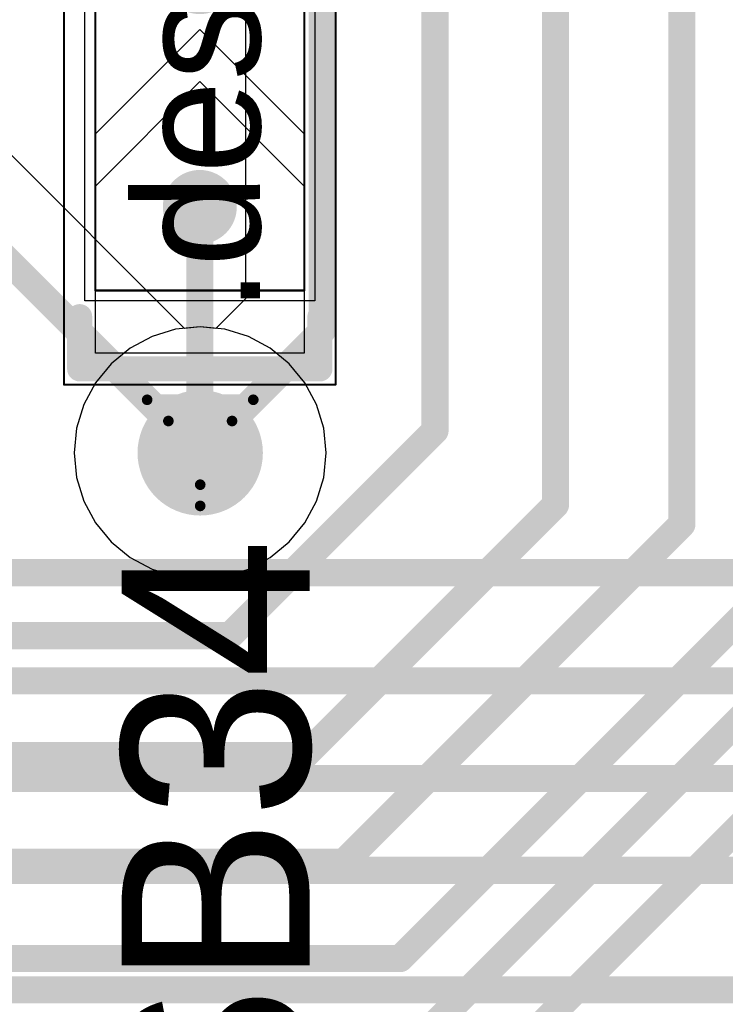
# Model space of a CAD drawing. Header units: millimetres. Extents: x 138 to 555, y 26 to 334.
# Tile 604 of 656: x 358.28 to 361.66, y 210.28 to 215. Entities that reach past the tile are written whole.
import ezdxf

# ---------------------------------------------------------------- set-up
doc = ezdxf.new("R2010")
doc.units = ezdxf.units.MM
for name, color, linetype in [('BottomLayer', 5, 'Continuous'), ('DrillDrawing', 1, 'Continuous'), ('Mechanical20', 56, 'Continuous'), ('Mechanical27', 56, 'Continuous'), ('MidLayer1', 16, 'Continuous'), ('MidLayer2', 76, 'Continuous'), ('MidLayer3', 90, 'Continuous'), ('MidLayer4', 156, 'Continuous'), ('MultiLayer', 9, 'Continuous'), ('TopLayer', 1, 'Continuous'), ('TopOverlay', 2, 'Continuous'), ('TopPaste', 8, 'Continuous'), ('TopSolder', 216, 'Continuous'), ('ViaHoleLayer', 16, 'Continuous')]:
    doc.layers.add(name, color=color, linetype=linetype)

# ---------------------------------------------------------------- blocks, each defined once
blk = doc.blocks.new('SOLDER_BRIDGE_R0603_0R_578')
at = {"layer": 'Mechanical20', "const_width": 0.01}
for points in [[(-1.35, 0.65), (-0.2, 0.65)], [(-1.35, 0.65), (-1.35, -0.65)], [(-0.2, 0.65), (1.35, 0.65)], [(1.35, 0.65), (1.35, -0.65)], [(-1.35, -0.65), (1.35, -0.65)]]:
    blk.add_lwpolyline(points, dxfattribs=at)
at = {"layer": 'Mechanical20', "const_width": 0.005}
for points in [[(-1.3525, 0.65, 1), (-1.3475, 0.65, 1)], [(-1.3525, 0.65, 1), (-1.3475, 0.65, 1)], [(-0.2025, 0.65, 1), (-0.1975, 0.65, 1)], [(-0.2025, 0.65, 1), (-0.1975, 0.65, 1)], [(1.3475, 0.65, 1), (1.3525, 0.65, 1)], [(1.3475, 0.65, 1), (1.3525, 0.65, 1)], [(-1.3525, -0.65, 1), (-1.3475, -0.65, 1)], [(-1.3525, -0.65, 1), (-1.3475, -0.65, 1)], [(1.3475, -0.65, 1), (1.3525, -0.65, 1)], [(1.3475, -0.65, 1), (1.3525, -0.65, 1)]]:
    blk.add_lwpolyline(points, format="xyb", close=True, dxfattribs=at)
at = {"layer": 'Mechanical27', "const_width": 0.01}
for points in [[(-0.9, 0.5), (-0.9, -0.5)], [(-0.9, 0.5), (0.9, 0.5)], [(0.9, 0.5), (0.9, -0.5)], [(-0.9, -0.5), (0.9, -0.5)]]:
    blk.add_lwpolyline(points, dxfattribs=at)
at = {"layer": 'Mechanical27', "const_width": 0.005}
for points in [[(-0.9025, 0.5, 1), (-0.8975, 0.5, 1)], [(-0.9025, 0.5, 1), (-0.8975, 0.5, 1)], [(0.8975, 0.5, 1), (0.9025, 0.5, 1)], [(0.8975, 0.5, 1), (0.9025, 0.5, 1)], [(-0.9025, -0.5, 1), (-0.8975, -0.5, 1)], [(-0.9025, -0.5, 1), (-0.8975, -0.5, 1)], [(0.8975, -0.5, 1), (0.9025, -0.5, 1)], [(0.8975, -0.5, 1), (0.9025, -0.5, 1)]]:
    blk.add_lwpolyline(points, format="xyb", close=True, dxfattribs=at)
at = {"layer": 'TopLayer'}
for p, q in [((-1.2, -0.5), (-1.2, 0.5)), ((-1.2, 0.5), (-0.4, 0.5)), ((-0.4, 0.5), (0.1, 0)), ((-0.15, 0.5), (-0.15, 0.5)), ((-0.15, 0.5), (0.35, 0)), ((1.2, 0.5), (-0.15, 0.5)), ((1.2, -0.5), (1.2, 0.5)), ((0.1, 0), (-0.4, -0.5)), ((0.35, 0), (-0.15, -0.5)), ((-1.2, -0.5), (-1.2, -0.5)), ((-0.4, -0.5), (-1.2, -0.5)), ((-0.15, -0.5), (1.2, -0.5))]:
    blk.add_line(p, q, dxfattribs=at)
at = {"layer": 'TopLayer', "const_width": 0.127}
for points in [[(-0.5635, 0, 1), (-0.4365, 0, 1)], [(0.5365, 0, 1), (0.6635, 0, 1)]]:
    blk.add_lwpolyline(points, format="xyb", close=True, dxfattribs=at)
at = {"layer": 'TopOverlay', "const_width": 0.12}
for points in [[(-1.275, 0.575), (-1.025, 0.575)], [(-1.275, 0.575), (-1.275, 0.175)], [(1.025, 0.575), (1.275, 0.575)], [(1.275, 0.575), (1.275, -0.575)], [(-1.275, 0.175), (-1.275, -0.575)], [(-1.275, -0.575), (-1.025, -0.575)], [(1.025, -0.575), (1.275, -0.575)]]:
    blk.add_lwpolyline(points, dxfattribs=at)
at = {"layer": 'TopOverlay', "const_width": 0.06}
for points in [[(-1.305, 0.575, 1), (-1.245, 0.575, 1)], [(-1.305, 0.575, 1), (-1.245, 0.575, 1)], [(-1.055, 0.575, 1), (-0.995, 0.575, 1)], [(0.995, 0.575, 1), (1.055, 0.575, 1)], [(1.245, 0.575, 1), (1.305, 0.575, 1)], [(1.245, 0.575, 1), (1.305, 0.575, 1)], [(-1.305, 0.175, 1), (-1.245, 0.175, 1)], [(-1.305, 0.175, 1), (-1.245, 0.175, 1)], [(-1.305, -0.575, 1), (-1.245, -0.575, 1)], [(-1.305, -0.575, 1), (-1.245, -0.575, 1)], [(-1.055, -0.575, 1), (-0.995, -0.575, 1)], [(0.995, -0.575, 1), (1.055, -0.575, 1)], [(1.245, -0.575, 1), (1.305, -0.575, 1)], [(1.245, -0.575, 1), (1.305, -0.575, 1)]]:
    blk.add_lwpolyline(points, format="xyb", close=True, dxfattribs=at)
at = {"layer": 'TopPaste', "const_width": 0.127}
for points in [[(-0.5635, 0, 1), (-0.4365, 0, 1)], [(0.5365, 0, 1), (0.6635, 0, 1)]]:
    blk.add_lwpolyline(points, format="xyb", close=True, dxfattribs=at)
at = {"layer": 'TopSolder'}
for p, q in [((-0.95, 0.55), (-0.95, 0.55)), ((-0.95, 0.55), (0.95, 0.55)), ((-0.95, -0.55), (-0.95, 0.55)), ((0.95, 0.55), (0.95, -0.55)), ((0.95, -0.55), (-0.95, -0.55))]:
    blk.add_line(p, q, dxfattribs=at)
at = {"layer": 'TopSolder', "const_width": 0.177}
for points in [[(-0.5885, 0, 1), (-0.4115, 0, 1)], [(0.5115, 0, 1), (0.6885, 0, 1)]]:
    blk.add_lwpolyline(points, format="xyb", close=True, dxfattribs=at)

msp = doc.modelspace()

# ---------------------------------------------------------------- linework, layer by layer
at = {"layer": 'BottomLayer'}
for p, q in [((359.3646, 220.6048), (359.3646, 213.6591)), ((359.0737, 213.5181), (353.1503, 219.4415)), ((359.3646, 213.6591), (359.2235, 213.5181)), ((359.1486, 213.5254), (359.0737, 213.5181)), ((359.2235, 213.5181), (359.1486, 213.5254))]:
    msp.add_line(p, q, dxfattribs=at)
at = {"layer": 'BottomLayer', "const_width": 0.13}
for points in [[(361.4537, 212.5804), (361.4537, 221.0284)], [(359.7327, 213.5066), (359.7327, 220.6048)], [(352.89, 219.1812), (359.1486, 212.9225)], [(360.2722, 213.0282), (360.2722, 218.1059)], [(360.8491, 212.6741), (360.8491, 216.401)], [(359.1486, 212.9225), (359.7327, 213.5066)], [(359.2915, 212.0476), (360.2722, 213.0282)], [(359.6485, 211.4736), (360.8491, 212.6741)], [(359.8365, 210.9632), (361.4537, 212.5804)], [(360.0683, 209.4735), (363.0868, 212.492)], [(360.0728, 209.9903), (362.3731, 212.2906)], [(360.1053, 210.5023), (361.8145, 212.2115)], [(355.293, 212.0476), (359.2915, 212.0476)], [(352.5361, 211.4736), (359.6485, 211.4736)], [(349.8886, 210.9632), (359.8365, 210.9632)], [(348.6852, 210.5023), (360.1053, 210.5023)]]:
    msp.add_lwpolyline(points, dxfattribs=at)
at = {"layer": 'BottomLayer'}
for points, const_width in [([(359.7002, 213.5066, 1), (359.7652, 213.5066, 1)], 0.065), ([(359.7002, 213.5066, 1), (359.7652, 213.5066, 1)], 0.065), ([(358.9986, 212.9225, 1), (359.2986, 212.9225, 1)], 0.3), ([(360.2397, 213.0282, 1), (360.3047, 213.0282, 1)], 0.065), ([(360.2397, 213.0282, 1), (360.3047, 213.0282, 1)], 0.065), ([(359.1161, 212.9225, 1), (359.1811, 212.9225, 1)], 0.065), ([(359.1161, 212.9225, 1), (359.1811, 212.9225, 1)], 0.065), ([(360.8166, 212.6741, 1), (360.8816, 212.6741, 1)], 0.065), ([(360.8166, 212.6741, 1), (360.8816, 212.6741, 1)], 0.065), ([(361.4212, 212.5804, 1), (361.4862, 212.5804, 1)], 0.065), ([(361.4212, 212.5804, 1), (361.4862, 212.5804, 1)], 0.065), ([(359.259, 212.0476, 1), (359.324, 212.0476, 1)], 0.065), ([(359.259, 212.0476, 1), (359.324, 212.0476, 1)], 0.065), ([(359.616, 211.4736, 1), (359.681, 211.4736, 1)], 0.065), ([(359.616, 211.4736, 1), (359.681, 211.4736, 1)], 0.065), ([(359.804, 210.9632, 1), (359.869, 210.9632, 1)], 0.065), ([(359.804, 210.9632, 1), (359.869, 210.9632, 1)], 0.065), ([(360.0728, 210.5023, 1), (360.1378, 210.5023, 1)], 0.065), ([(360.0728, 210.5023, 1), (360.1378, 210.5023, 1)], 0.065)]:
    msp.add_lwpolyline(points, format="xyb", close=True, dxfattribs=dict(at, const_width=const_width))
at = {"layer": 'DrillDrawing', "const_width": 0.0508}
for points in [[(358.8946, 213.1765), (359.4026, 213.1765)], [(358.8946, 213.1765), (359.1486, 212.6685)], [(359.1486, 212.6685), (359.4026, 213.1765)], [(358.9962, 213.0749), (359.301, 213.0749)], [(358.9962, 213.0749), (359.1486, 212.7701)], [(359.1486, 212.7701), (359.301, 213.0749)]]:
    msp.add_lwpolyline(points, dxfattribs=at)
at = {"layer": 'DrillDrawing', "const_width": 0.0254}
for points in [[(358.8819, 213.1765, 1), (358.9073, 213.1765, 1)], [(358.8819, 213.1765, 1), (358.9073, 213.1765, 1)], [(359.3899, 213.1765, 1), (359.4153, 213.1765, 1)], [(359.3899, 213.1765, 1), (359.4153, 213.1765, 1)], [(358.9835, 213.0749, 1), (359.0089, 213.0749, 1)], [(358.9835, 213.0749, 1), (359.0089, 213.0749, 1)], [(359.2883, 213.0749, 1), (359.3137, 213.0749, 1)], [(359.2883, 213.0749, 1), (359.3137, 213.0749, 1)], [(359.1359, 212.7701, 1), (359.1613, 212.7701, 1)], [(359.1359, 212.7701, 1), (359.1613, 212.7701, 1)], [(359.1359, 212.6685, 1), (359.1613, 212.6685, 1)], [(359.1359, 212.6685, 1), (359.1613, 212.6685, 1)]]:
    msp.add_lwpolyline(points, format="xyb", close=True, dxfattribs=at)
at = {"layer": 'MidLayer1'}
for p, q in [((359.031, 213.5138), (358.9179, 213.4795)), ((359.1486, 213.5254), (359.031, 213.5138)), ((359.2663, 213.5138), (359.1486, 213.5254)), ((359.3794, 213.4795), (359.2663, 213.5138)), ((358.9179, 213.4795), (358.8137, 213.4238)), ((359.4836, 213.4238), (359.3794, 213.4795)), ((358.8137, 213.4238), (358.7223, 213.3488)), ((359.575, 213.3488), (359.4836, 213.4238)), ((358.7223, 213.3488), (358.6473, 213.2575)), ((359.6499, 213.2575), (359.575, 213.3488)), ((358.6473, 213.2575), (358.5916, 213.1532)), ((359.7056, 213.1532), (359.6499, 213.2575)), ((358.5916, 213.1532), (358.5573, 213.0401)), ((359.74, 213.0401), (359.7056, 213.1532)), ((358.5573, 213.0401), (358.5457, 212.9225)), ((359.7515, 212.9225), (359.74, 213.0401)), ((358.5457, 212.9225), (358.5573, 212.8049)), ((359.74, 212.8049), (359.7515, 212.9225)), ((358.5573, 212.8049), (358.5916, 212.6918)), ((359.7056, 212.6918), (359.74, 212.8049)), ((358.5916, 212.6918), (358.6473, 212.5876)), ((359.6499, 212.5876), (359.7056, 212.6918)), ((358.6473, 212.5876), (358.7223, 212.4962)), ((359.575, 212.4962), (359.6499, 212.5876)), ((358.7223, 212.4962), (358.8137, 212.4212)), ((359.4836, 212.4212), (359.575, 212.4962)), ((358.8137, 212.4212), (358.9179, 212.3655)), ((359.3794, 212.3655), (359.4836, 212.4212)), ((358.9179, 212.3655), (359.031, 212.3312)), ((359.031, 212.3312), (359.1486, 212.3196)), ((359.1486, 212.3196), (359.2663, 212.3312)), ((359.2663, 212.3312), (359.3794, 212.3655))]:
    msp.add_line(p, q, dxfattribs=at)
at = {"layer": 'MidLayer1', "const_width": 0.3}
msp.add_lwpolyline([(358.9986, 212.9225, 1), (359.2986, 212.9225, 1)], format="xyb", close=True, dxfattribs=at)
at = {"layer": 'MidLayer2'}
for p, q in [((359.031, 213.5138), (358.9179, 213.4795)), ((359.1486, 213.5254), (359.031, 213.5138)), ((359.2663, 213.5138), (359.1486, 213.5254)), ((359.3794, 213.4795), (359.2663, 213.5138)), ((358.9179, 213.4795), (358.8137, 213.4238)), ((359.4836, 213.4238), (359.3794, 213.4795)), ((358.8137, 213.4238), (358.7223, 213.3488)), ((359.575, 213.3488), (359.4836, 213.4238)), ((358.7223, 213.3488), (358.6473, 213.2575)), ((359.6499, 213.2575), (359.575, 213.3488)), ((358.6473, 213.2575), (358.5916, 213.1532)), ((359.7056, 213.1532), (359.6499, 213.2575)), ((358.5916, 213.1532), (358.5573, 213.0401)), ((359.74, 213.0401), (359.7056, 213.1532)), ((358.5573, 213.0401), (358.5457, 212.9225)), ((359.7515, 212.9225), (359.74, 213.0401)), ((358.5457, 212.9225), (358.5573, 212.8049)), ((359.74, 212.8049), (359.7515, 212.9225)), ((358.5573, 212.8049), (358.5916, 212.6918)), ((359.7056, 212.6918), (359.74, 212.8049)), ((358.5916, 212.6918), (358.6473, 212.5876)), ((359.6499, 212.5876), (359.7056, 212.6918)), ((358.6473, 212.5876), (358.7223, 212.4962)), ((359.575, 212.4962), (359.6499, 212.5876)), ((358.7223, 212.4962), (358.8137, 212.4212)), ((359.4836, 212.4212), (359.575, 212.4962)), ((358.8137, 212.4212), (358.9179, 212.3655)), ((359.3794, 212.3655), (359.4836, 212.4212)), ((358.9179, 212.3655), (359.031, 212.3312)), ((359.031, 212.3312), (359.1486, 212.3196)), ((359.1486, 212.3196), (359.2663, 212.3312)), ((359.2663, 212.3312), (359.3794, 212.3655))]:
    msp.add_line(p, q, dxfattribs=at)
at = {"layer": 'MidLayer2', "const_width": 0.3}
msp.add_lwpolyline([(358.9986, 212.9225, 1), (359.2986, 212.9225, 1)], format="xyb", close=True, dxfattribs=at)
at = {"layer": 'MidLayer3'}
for p, q in [((359.031, 213.5138), (358.9179, 213.4795)), ((359.1486, 213.5254), (359.031, 213.5138)), ((359.2663, 213.5138), (359.1486, 213.5254)), ((359.3794, 213.4795), (359.2663, 213.5138)), ((358.9179, 213.4795), (358.8137, 213.4238)), ((359.4836, 213.4238), (359.3794, 213.4795)), ((358.8137, 213.4238), (358.7223, 213.3488)), ((359.575, 213.3488), (359.4836, 213.4238)), ((358.7223, 213.3488), (358.6473, 213.2575)), ((359.6499, 213.2575), (359.575, 213.3488)), ((358.6473, 213.2575), (358.5916, 213.1532)), ((359.7056, 213.1532), (359.6499, 213.2575)), ((358.5916, 213.1532), (358.5573, 213.0401)), ((359.74, 213.0401), (359.7056, 213.1532)), ((358.5573, 213.0401), (358.5457, 212.9225)), ((359.7515, 212.9225), (359.74, 213.0401)), ((358.5457, 212.9225), (358.5573, 212.8049)), ((359.74, 212.8049), (359.7515, 212.9225)), ((358.5573, 212.8049), (358.5916, 212.6918)), ((359.7056, 212.6918), (359.74, 212.8049)), ((358.5916, 212.6918), (358.6473, 212.5876)), ((359.6499, 212.5876), (359.7056, 212.6918)), ((358.6473, 212.5876), (358.7223, 212.4962)), ((359.575, 212.4962), (359.6499, 212.5876)), ((358.7223, 212.4962), (358.8137, 212.4212)), ((359.4836, 212.4212), (359.575, 212.4962)), ((358.8137, 212.4212), (358.9179, 212.3655)), ((359.3794, 212.3655), (359.4836, 212.4212)), ((358.9179, 212.3655), (359.031, 212.3312)), ((359.031, 212.3312), (359.1486, 212.3196)), ((359.1486, 212.3196), (359.2663, 212.3312)), ((359.2663, 212.3312), (359.3794, 212.3655))]:
    msp.add_line(p, q, dxfattribs=at)
at = {"layer": 'MidLayer3', "const_width": 0.3}
msp.add_lwpolyline([(358.9986, 212.9225, 1), (359.2986, 212.9225, 1)], format="xyb", close=True, dxfattribs=at)
at = {"layer": 'MidLayer4'}
for p, q in [((359.031, 213.5138), (358.9179, 213.4795)), ((359.1486, 213.5254), (359.031, 213.5138)), ((359.2663, 213.5138), (359.1486, 213.5254)), ((359.3794, 213.4795), (359.2663, 213.5138)), ((358.9179, 213.4795), (358.8137, 213.4238)), ((359.4836, 213.4238), (359.3794, 213.4795)), ((358.8137, 213.4238), (358.7223, 213.3488)), ((359.575, 213.3488), (359.4836, 213.4238)), ((358.7223, 213.3488), (358.6473, 213.2575)), ((359.6499, 213.2575), (359.575, 213.3488)), ((358.6473, 213.2575), (358.5916, 213.1532)), ((359.7056, 213.1532), (359.6499, 213.2575)), ((358.5916, 213.1532), (358.5573, 213.0401)), ((359.74, 213.0401), (359.7056, 213.1532)), ((358.5573, 213.0401), (358.5457, 212.9225)), ((359.7515, 212.9225), (359.74, 213.0401)), ((358.5457, 212.9225), (358.5573, 212.8049)), ((359.74, 212.8049), (359.7515, 212.9225)), ((358.5573, 212.8049), (358.5916, 212.6918)), ((359.7056, 212.6918), (359.74, 212.8049)), ((358.5916, 212.6918), (358.6473, 212.5876)), ((359.6499, 212.5876), (359.7056, 212.6918)), ((358.6473, 212.5876), (358.7223, 212.4962)), ((359.575, 212.4962), (359.6499, 212.5876)), ((358.7223, 212.4962), (358.8137, 212.4212)), ((359.4836, 212.4212), (359.575, 212.4962)), ((358.8137, 212.4212), (358.9179, 212.3655)), ((359.3794, 212.3655), (359.4836, 212.4212)), ((358.9179, 212.3655), (359.031, 212.3312)), ((359.031, 212.3312), (359.1486, 212.3196)), ((359.1486, 212.3196), (359.2663, 212.3312)), ((359.2663, 212.3312), (359.3794, 212.3655))]:
    msp.add_line(p, q, dxfattribs=at)
at = {"layer": 'MidLayer4', "const_width": 0.3}
msp.add_lwpolyline([(358.9986, 212.9225, 1), (359.2986, 212.9225, 1)], format="xyb", close=True, dxfattribs=at)
at = {"layer": 'MultiLayer', "const_width": 0.3}
msp.add_lwpolyline([(358.9986, 212.9225, 1), (359.2986, 212.9225, 1)], format="xyb", close=True, dxfattribs=at)
at = {"layer": 'TopLayer', "const_width": 0.13}
for points in [[(359.1466, 212.9245), (359.1466, 214.0993)], [(359.1466, 212.9245), (359.1486, 212.9225)], [(358.1398, 212.3488), (361.847, 212.3488)], [(357.0889, 211.8318), (363.6345, 211.8318)], [(354.3411, 211.3637), (363.8022, 211.3637)], [(351.5344, 210.9248), (363.9834, 210.9248)], [(340.8662, 210.3523), (364.0229, 210.3523)]]:
    msp.add_lwpolyline(points, dxfattribs=at)
at = {"layer": 'TopLayer'}
for points, const_width in [([(359.1141, 214.0993, 1), (359.1791, 214.0993, 1)], 0.065), ([(358.9986, 212.9225, 1), (359.2986, 212.9225, 1)], 0.3), ([(359.1141, 212.9245, 1), (359.1791, 212.9245, 1)], 0.065), ([(359.1141, 212.9245, 1), (359.1791, 212.9245, 1)], 0.065), ([(359.1161, 212.9225, 1), (359.1811, 212.9225, 1)], 0.065)]:
    msp.add_lwpolyline(points, format="xyb", close=True, dxfattribs=dict(at, const_width=const_width))
at = {"layer": 'ViaHoleLayer', "const_width": 0.15}
msp.add_lwpolyline([(359.0736, 212.9225, 1), (359.2236, 212.9225, 1)], format="xyb", close=True, dxfattribs=at)

# ---------------------------------------------------------------- block references
at = {"rotation": 90}
msp.add_blockref('SOLDER_BRIDGE_R0603_0R_578', (359.1467, 214.5993), dxfattribs=at)

# ---------------------------------------------------------------- texts
at = {"layer": 'Mechanical27'}
msp.add_text('.designator', height=0.599999, rotation=90, dxfattribs=at).set_placement((359.4354, 213.5886))
at = {"layer": 'TopOverlay'}
msp.add_text('SB34', height=0.9, rotation=90, dxfattribs=at).set_placement((359.6724, 209.5681))

doc.saveas('drawing.dxf')
